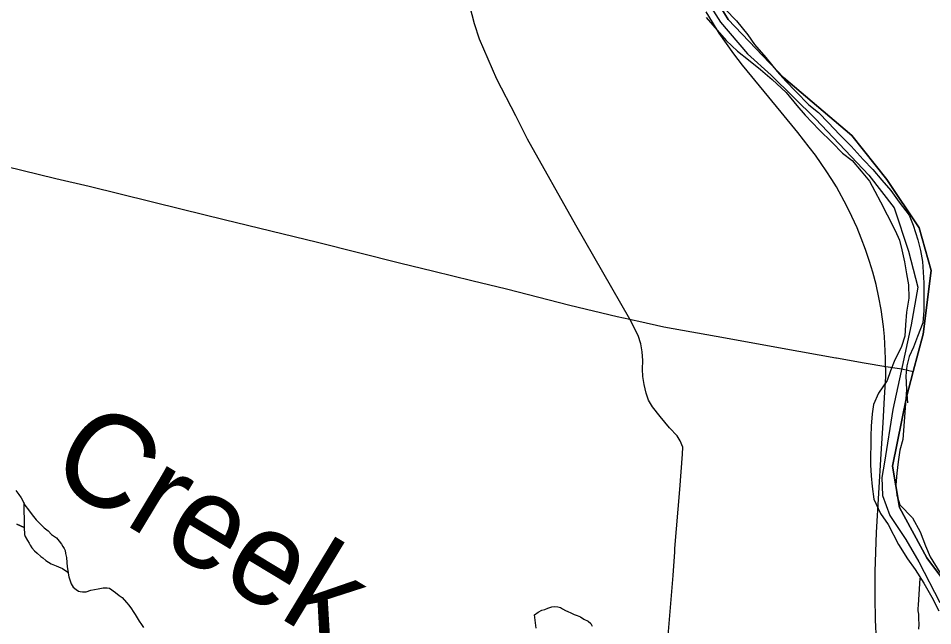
# Model space of a CAD drawing. Extents: x 2010165 to 2382125, y 1060529 to 1407316.
# Drawn here: x 2214564 to 2219461, y 1209839 to 1213095 of the extents above; entities that cross this region are included whole.
import ezdxf

# ---------------------------------------------------------------- set-up
doc = ezdxf.new("R2010")
doc.units = 0
for name, color, linetype in [('GM_X_Adjacent_County', 7, 'Continuous'), ('GM_X_City_Street', 7, 'Continuous'), ('GM_X_Corporation', 7, 'Continuous'), ('GM_X_County', 7, 'Continuous'), ('GM_X_Major_River', 7, 'Continuous'), ('GM_X_Minor_River', 7, 'Continuous'), ('GM_X_Minor_River_Text', 7, 'Continuous'), ('GM_X_Rail_Line', 7, 'Continuous'), ('GM_X_State_Route', 7, 'Continuous')]:
    doc.layers.add(name, color=color, linetype=linetype)

msp = doc.modelspace()

# ---------------------------------------------------------------- linework, layer by layer
at = {"layer": 'GM_X_Adjacent_County'}
msp.add_lwpolyline([(2219691.6, 1209851.3), (2219429.3, 1210203.5), (2219283.2, 1210473.3), (2219245.7, 1210694.3), (2219320.7, 1211065.2), (2219356.9, 1211201.2), (2219410.6, 1211402.4), (2219451.8, 1211743.4), (2219388.1, 1211971.9), (2219215.8, 1212230.4), (2219028.4, 1212466.5), (2218661.3, 1212777.4), (2218365.3, 1213088.4), (2218207.9, 1213346.9)], dxfattribs=at)
at = {"layer": 'GM_X_City_Street'}
for points in [[(2217838.9, 1211481.9), (2217548.9, 1211986.8), (2217291.5, 1212446.8), (2217228.9, 1212573), (2217127.1, 1212767.8), (2217033.2, 1212983), (2217006.8, 1213065.3), (2216981.3, 1213162.1), (2216908.9, 1213565.3), (2216805.2, 1214170.1), (2216713.2, 1214653.5), (2216643.7, 1214962.7), (2216454.9, 1216043.1), (2216439.2, 1216123.3), (2216404, 1216215.3), (2216355, 1216306.3), (2216345.4, 1216324.7)], [(2218079.2, 1210235.9), (2218080.3, 1210253.8), (2218106.7, 1210569.9), (2218121.4, 1210758.7), (2218122.4, 1210795.9), (2218107.7, 1210830.2), (2218092, 1210856.6), (2218051.9, 1210900.6), (2218001, 1210961.3), (2217959.9, 1211013.2), (2217939.4, 1211047.4), (2217925.6, 1211086.6), (2217915.9, 1211131.6), (2217908, 1211174.6), (2217906.1, 1211213.8), (2217909.4, 1211261.6), (2217904.4, 1211306.7), (2217897, 1211350.9), (2217883.6, 1211394.5), (2217838.9, 1211481.9)], [(2217935.6, 1209186.9), (2217955, 1209241.9), (2217975.6, 1209322.2), (2217997.1, 1209434.7), (2218018.6, 1209588.3), (2218040.2, 1209743.9), (2218071.5, 1210107.9), (2218079.2, 1210235.9)]]:
    msp.add_lwpolyline(points, dxfattribs=at)
at = {"layer": 'GM_X_Corporation'}
msp.add_lwpolyline([(2218227.8, 1213227.6), (2218323.6, 1213074.8), (2218469.4, 1212903.9), (2218595.4, 1212789.2), (2218833.3, 1212555.8), (2219119.1, 1212254), (2219254.9, 1212079.1), (2219330.4, 1211846), (2219381.9, 1211653.1), (2219345.2, 1211452.4), (2219292.2, 1211203.6), (2219247.5, 1210998.9), (2219202.4, 1210715.9), (2219188.1, 1210633.6), (2219191.8, 1210537.2), (2219231.6, 1210430.7), (2219317.4, 1210302), (2219387.2, 1210181.4), (2219498.9, 1209964.4)], dxfattribs=at)
at = {"layer": 'GM_X_County'}
msp.add_lwpolyline([(2218207.9, 1213346.9), (2218365.3, 1213088.4), (2218661.3, 1212777.4), (2219028.4, 1212466.5), (2219215.8, 1212230.4), (2219388.1, 1211971.9), (2219451.8, 1211743.4), (2219410.6, 1211402.4), (2219356.9, 1211201.2), (2219320.7, 1211065.2), (2219245.7, 1210694.3), (2219283.2, 1210473.3), (2219429.3, 1210203.5), (2219691.6, 1209851.3)], dxfattribs=at)
at = {"layer": 'GM_X_Major_River'}
for points in [[(2218349.2, 1213144), (2218409.8, 1213080.4), (2218470.5, 1213006.8), (2218507, 1212955), (2218567.6, 1212885.3), (2218628.4, 1212809.7)], [(2218247.5, 1213098.9), (2218306.2, 1213031.3), (2218354.7, 1212975.6), (2218415.2, 1212918), (2218473.7, 1212872.4), (2218538.2, 1212820.9), (2218600.7, 1212767.3), (2218675.4, 1212697.8), (2218734, 1212628.2), (2218778.5, 1212576.4), (2218853.2, 1212496.9), (2218921.9, 1212429.4), (2218978.4, 1212371.7), (2219028.8, 1212332.1), (2219077.3, 1212276.4), (2219121.8, 1212222.7), (2219150.3, 1212168.8), (2219180.9, 1212110.9), (2219217.5, 1212041.1), (2219260.3, 1211957.2), (2219282.7, 1211905.3), (2219295.2, 1211853.2), (2219309.8, 1211789.2), (2219320.3, 1211725.1), (2219330.8, 1211667), (2219333.5, 1211594.8), (2219320.1, 1211520.5), (2219314.7, 1211452.2), (2219311.2, 1211392), (2219293.7, 1211335.7), (2219254.4, 1211255.1), (2219234.8, 1211204.8), (2219217.2, 1211154.4), (2219169.8, 1211085.8), (2219144.3, 1211025.4), (2219136.7, 1210975.1), (2219131.3, 1210908.9), (2219129.8, 1210854.7), (2219127.1, 1210702.3), (2219131.6, 1210642.1), (2219136.1, 1210586), (2219144.7, 1210517.9), (2219181.4, 1210440), (2219222, 1210382.2), (2219276.9, 1210274.4), (2219325.6, 1210198.7), (2219366.2, 1210140.9), (2219412.9, 1210067.1), (2219455.5, 1209993.3), (2219494.2, 1209919.5)], [(2218628.4, 1212809.7), (2218674.8, 1212758), (2218727.4, 1212702.3), (2218798, 1212630.8), (2218848.4, 1212589.1), (2218902.9, 1212535.5), (2218961.5, 1212471.9), (2219024.1, 1212410.3), (2219088.8, 1212338.7), (2219139.3, 1212285), (2219187.8, 1212227.3), (2219236.4, 1212171.6), (2219280.9, 1212109.8), (2219335.6, 1212040.2), (2219356.1, 1211986.2), (2219380.8, 1211908.2), (2219395.3, 1211850.2), (2219405.8, 1211792.1), (2219410.3, 1211734), (2219412.8, 1211677.8), (2219414.1, 1211529.4), (2219408.7, 1211463.2), (2219379.3, 1211388.7), (2219357.8, 1211332.3), (2219334.2, 1211281.9), (2219322.6, 1211231.7), (2219317.1, 1211179.5), (2219319.7, 1211103.3), (2219326.4, 1211033.1)], [(2218628.4, 1212809.7), (2218674.8, 1212758), (2218727.4, 1212702.3), (2218798, 1212630.8), (2218848.4, 1212589.1), (2218902.9, 1212535.5), (2218961.5, 1212471.9), (2219024.1, 1212410.3), (2219088.8, 1212338.7), (2219139.3, 1212285), (2219187.8, 1212227.3), (2219236.4, 1212171.6), (2219280.9, 1212109.8), (2219335.6, 1212040.2), (2219356.1, 1211986.2), (2219380.8, 1211908.2), (2219395.3, 1211850.2), (2219405.8, 1211792.1), (2219410.3, 1211734), (2219412.8, 1211677.8), (2219414.1, 1211529.4), (2219408.7, 1211463.2), (2219379.3, 1211388.7), (2219357.8, 1211332.3), (2219334.2, 1211281.9), (2219322.6, 1211231.7), (2219317.1, 1211179.5), (2219319.7, 1211103.3), (2219300, 1210838.3)], [(2219300, 1210838.3), (2219284.5, 1210780), (2219275.1, 1210717.7), (2219269.6, 1210657.5), (2219264.1, 1210595.3), (2219268.6, 1210539.1), (2219285.1, 1210487.1), (2219351.8, 1210417.6), (2219394.4, 1210341.8), (2219423.1, 1210267.8), (2219447.7, 1210207.9), (2219498.4, 1210124.1)]]:
    msp.add_lwpolyline(points, dxfattribs=at)
at = {"layer": 'GM_X_Minor_River'}
for points in [[(2214550.4, 1210564.8), (2214566.7, 1210542.9), (2214578.9, 1210525), (2214589.2, 1210509.1), (2214599.5, 1210485.1), (2214617.9, 1210461.3), (2214638.3, 1210433.4), (2214660.6, 1210407.6), (2214683, 1210383.8), (2214703.3, 1210364), (2214723.5, 1210348.2), (2214741.8, 1210328.3), (2214768.1, 1210310.6), (2214782.4, 1210292.7), (2214794.6, 1210276.8), (2214802.8, 1210264.9), (2214808.9, 1210252.9), (2214815.1, 1210243), (2214817.3, 1210226.9), (2214821.6, 1210204.9), (2214823.9, 1210178.8), (2214826.3, 1210154.8), (2214828.5, 1210134.7), (2214832.8, 1210110.7)], [(2214592.9, 1210500.4), (2214595.1, 1210366.6)], [(2214595.1, 1210366.6), (2214556.7, 1210384.2), (2214595.1, 1210366.6), (2214556.7, 1210384.2)], [(2214595.1, 1210366.6), (2214597.6, 1210328.5), (2214601.7, 1210318.5), (2214614, 1210296.6), (2214622.2, 1210282.6), (2214628.4, 1210270.7), (2214636.6, 1210256.7), (2214650.8, 1210240.8), (2214665, 1210229), (2214685.2, 1210211.2), (2214695.4, 1210203.3), (2214711.6, 1210189.4), (2214725.7, 1210179.6), (2214739.9, 1210171.7), (2214766.1, 1210160), (2214780.2, 1210154.2), (2214800.3, 1210146.4), (2214830.2, 1210126)], [(2214832.8, 1210110.7), (2214835, 1210100.7), (2214847.5, 1210064.7), (2214857.7, 1210046.8), (2214873.9, 1210032.9), (2214886.1, 1210025), (2214896.1, 1210023.2), (2214908.1, 1210021.3), (2214928.2, 1210021.6), (2214952.1, 1210029.9), (2214992.1, 1210036.4), (2215018.1, 1210042.8), (2215040.1, 1210043.1), (2215052.1, 1210041.2), (2215084.5, 1210017.5), (2215104.8, 1210001.7), (2215120.9, 1209989.9), (2215143.3, 1209964.1), (2215155.5, 1209950.2), (2215169.8, 1209930.3), (2215180, 1209916.4), (2215190.2, 1209900.4), (2215200.5, 1209882.5), (2215210.8, 1209864.6), (2215223, 1209846.6), (2215235.2, 1209830.7)], [(2219387, 1209821.6), (2219388.7, 1209847.7), (2219386.3, 1209875.8), (2219385.9, 1209901.9), (2219383.7, 1209919.9), (2219383.5, 1209931.9), (2219385.3, 1209950), (2219394.1, 1210093.9)], [(2217337.8, 1209827.2), (2217328.2, 1209897.6), (2217348.1, 1209911.9), (2217368, 1209922.2), (2217383.9, 1209926.5), (2217399.9, 1209932.7), (2217421.8, 1209941), (2217437.8, 1209943.2), (2217453.9, 1209941.4), (2217467.9, 1209937.6), (2217478.1, 1209929.7), (2217494.2, 1209921.8), (2217506.3, 1209916), (2217522.4, 1209908.2), (2217540.6, 1209900.4), (2217556.7, 1209894.5), (2217574.8, 1209886.7), (2217593, 1209874.9), (2217615.2, 1209863.2), (2217629.4, 1209851.3), (2217637.6, 1209837.3)]]:
    msp.add_lwpolyline(points, dxfattribs=at)
at = {"layer": 'GM_X_Rail_Line'}
msp.add_lwpolyline([(2219160.3, 1209759.8), (2219154.9, 1209870.5), (2219152.8, 1209992.3), (2219152.3, 1210130.7), (2219160.5, 1210338.2), (2219185.3, 1210761), (2219196.2, 1210926.3), (2219203.4, 1211062), (2219209.1, 1211173), (2219208, 1211271.6), (2219202.4, 1211388.8), (2219197.7, 1211443.6), (2219184.8, 1211533.4), (2219172.9, 1211599), (2219157.4, 1211668.1), (2219139.9, 1211734.2), (2219122.8, 1211792.1), (2219100.6, 1211856.6), (2219077.9, 1211916), (2219056.2, 1211971.2), (2219027.8, 1212032.6), (2219001, 1212087.4), (2218945.2, 1212192.2), (2218919.9, 1212231.4), (2218891, 1212276.8), (2218863.7, 1212317.1), (2218833.7, 1212360.5), (2218799.7, 1212404.9), (2218737.7, 1212482.8), (2218650.2, 1212591.1), (2218441.4, 1212843.7), (2218395.4, 1212903.6), (2218355.7, 1212960.4), (2218316.9, 1213015.6), (2218280.8, 1213074.5), (2218248.3, 1213130.2)], dxfattribs=at)
at = {"layer": 'GM_X_State_Route'}
for points in [[(2214224.3, 1212368.2), (2214765.2, 1212236.2), (2214943.9, 1212194.5), (2215441.1, 1212072.4), (2215667.4, 1212016.8), (2216166.6, 1211894.8), (2216606.3, 1211783.6), (2216789.9, 1211738.9), (2216992.4, 1211689.3), (2217177.9, 1211644.7), (2217517.3, 1211557.3), (2217771.8, 1211496.2), (2217838.9, 1211481.9), (2217853.8, 1211478.5)], [(2217853.8, 1211478.5), (2217886.6, 1211471), (2218021.5, 1211440.7), (2218351.5, 1211382.1), (2218654.3, 1211326.5), (2218941.9, 1211275.7)], [(2218941.9, 1211275.7), (2218946, 1211274.9), (2219092.9, 1211248.1), (2219210, 1211228.3), (2219294.7, 1211215.5), (2219356.9, 1211201.3)]]:
    msp.add_lwpolyline(points, dxfattribs=at)

# ---------------------------------------------------------------- texts
at = {"layer": 'GM_X_Minor_River_Text'}
msp.add_text('Creek', height=500.27, rotation=328.8554, dxfattribs=at).set_placement((2214709.1, 1210639))

doc.saveas('drawing.dxf')
